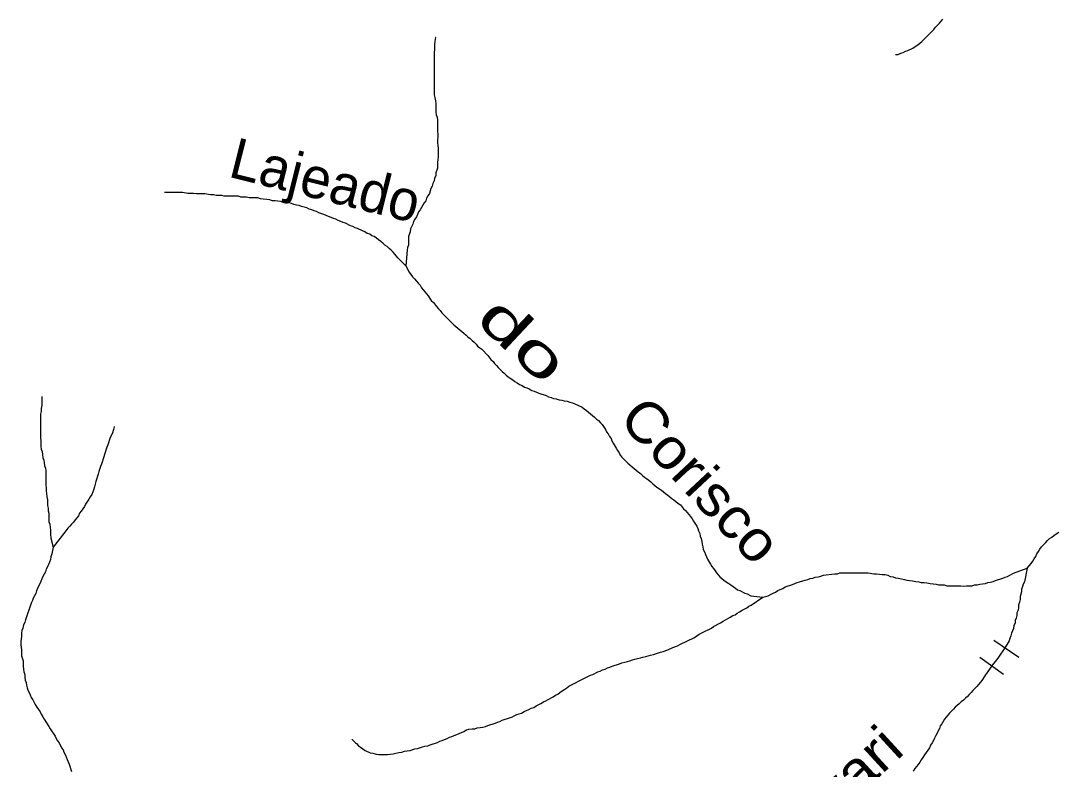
# Model space of a CAD drawing. Extents: x 652.3 to 678, y 7316.9 to 7344.9.
# Drawn here: x 664.661 to 666.71, y 7321.114 to 7322.592 of the extents above; entities that cross this region are included whole.
import ezdxf
from ezdxf.enums import TextEntityAlignment as Align

# ---------------------------------------------------------------- set-up
doc = ezdxf.new("R2010")
doc.units = 0
doc.header["$LTSCALE"] = 0.032
doc.layers.add('14', color=7, linetype='Continuous', lineweight=25)
doc.layers.add('7', color=7, linetype='Continuous', lineweight=25)
doc.layers.add('61', color=7, linetype='Continuous')

msp = doc.modelspace()

# ---------------------------------------------------------------- linework, layer by layer
at = {"layer": '14'}
for p, q in [((666.5828, 7321.3691), (666.6323, 7321.3352)), ((666.5551, 7321.3354), (666.602, 7321.3016))]:
    msp.add_line(p, q, dxfattribs=at)
at = {"layer": '7'}
for points in [[(666.3882, 7322.5258), (666.3941, 7322.5258), (666.3989, 7322.5282), (666.4037, 7322.5298), (666.4085, 7322.5322), (666.4132, 7322.5338), (666.4228, 7322.5385), (666.4276, 7322.5417), (666.4323, 7322.5449), (666.4363, 7322.5481), (666.4403, 7322.5513), (666.4522, 7322.5632), (666.4562, 7322.5672), (666.4642, 7322.5751), (666.4673, 7322.5799), (666.4753, 7322.5879), (666.4817, 7322.5958)], [(665.4805, 7322.5595), (665.4804, 7322.5591), (665.4791, 7322.5513), (665.4783, 7322.5465), (665.4783, 7322.5354), (665.4775, 7322.5298), (665.4775, 7322.4462), (665.4791, 7322.4407), (665.4799, 7322.4343), (665.4807, 7322.4287), (665.4807, 7322.412), (665.4815, 7322.4065), (665.4831, 7322.4017), (665.4839, 7322.3961), (665.4839, 7322.3738), (665.4847, 7322.3683), (665.4847, 7322.3627), (665.4839, 7322.3571), (665.4839, 7322.3516), (665.4847, 7322.346), (665.4855, 7322.3404), (665.4855, 7322.3237), (665.4847, 7322.3181), (665.4839, 7322.3126), (665.4839, 7322.3014), (665.4807, 7322.2919), (665.4807, 7322.2863), (665.4783, 7322.2815), (665.4775, 7322.276), (665.4751, 7322.2712), (665.4735, 7322.2656), (665.4711, 7322.2608), (665.468, 7322.2513), (665.4648, 7322.2465), (665.4624, 7322.2417), (665.4608, 7322.237), (665.4576, 7322.233), (665.4528, 7322.2234), (665.4497, 7322.2187), (665.4465, 7322.2147), (665.4449, 7322.2099), (665.4425, 7322.2051), (665.4393, 7322.2004), (665.4369, 7322.1956), (665.4353, 7322.1908), (665.4306, 7322.1813), (665.4298, 7322.1757), (665.4266, 7322.1662), (665.4266, 7322.1494), (665.425, 7322.1447), (665.4242, 7322.1391), (665.4218, 7322.1081)], [(665.4218, 7322.1081), (665.4059, 7322.124), (665.3995, 7322.1311), (665.3963, 7322.1351), (665.3924, 7322.1391), (665.3884, 7322.1423), (665.3844, 7322.1463), (665.3804, 7322.1494), (665.3765, 7322.1526), (665.3725, 7322.1566), (665.3677, 7322.1598), (665.3637, 7322.163), (665.3589, 7322.1662), (665.3542, 7322.1677), (665.3502, 7322.1709), (665.3454, 7322.1725), (665.3406, 7322.1757), (665.3359, 7322.1773), (665.3263, 7322.1821), (665.3215, 7322.1837), (665.3168, 7322.186), (665.312, 7322.1876), (665.3025, 7322.1924), (665.2977, 7322.194), (665.2929, 7322.1956), (665.2881, 7322.198), (665.2834, 7322.2004), (665.2786, 7322.202), (665.2738, 7322.2036), (665.269, 7322.2059), (665.2643, 7322.2075), (665.2595, 7322.2099), (665.2499, 7322.2131), (665.2452, 7322.2155), (665.2404, 7322.2171), (665.2356, 7322.2187), (665.2308, 7322.2203), (665.2261, 7322.2227), (665.2205, 7322.2242), (665.2157, 7322.2258), (665.2109, 7322.2274), (665.2054, 7322.2282), (665.2006, 7322.2298), (665.1958, 7322.2314), (665.1911, 7322.233), (665.1855, 7322.233), (665.1807, 7322.2346), (665.1743, 7322.2354), (665.1688, 7322.2362), (665.1632, 7322.237), (665.1576, 7322.237), (665.1529, 7322.2386), (665.1473, 7322.2394), (665.1401, 7322.2402), (665.1346, 7322.241), (665.129, 7322.2425), (665.1123, 7322.2425), (665.1067, 7322.2441), (665.0956, 7322.2441), (665.0908, 7322.2457), (665.0629, 7322.2457), (665.0582, 7322.2473), (665.047, 7322.2473), (665.0415, 7322.2489), (665.0359, 7322.2489), (665.0248, 7322.2505), (665.008, 7322.2505), (665.0025, 7322.2513), (664.9913, 7322.2513), (664.9802, 7322.2529), (664.9448, 7322.2529)], [(665.4218, 7322.1081), (665.4282, 7322.0961), (665.4314, 7322.0914), (665.4345, 7322.0866), (665.4385, 7322.0826), (665.4425, 7322.0778), (665.4457, 7322.0739), (665.4497, 7322.0699), (665.4528, 7322.0651), (665.4656, 7322.0492), (665.4719, 7322.0396), (665.4759, 7322.0357), (665.4823, 7322.0277), (665.4863, 7322.0237), (665.4894, 7322.0198), (665.4926, 7322.0158), (665.5165, 7321.9919), (665.5205, 7321.9887), (665.5244, 7321.9855), (665.5284, 7321.9816), (665.5324, 7321.9784), (665.5364, 7321.9752), (665.5404, 7321.9712), (665.5443, 7321.968), (665.5483, 7321.9648), (665.5523, 7321.9609), (665.5563, 7321.9577), (665.5603, 7321.9537), (665.5634, 7321.9497), (665.5674, 7321.9465), (665.5714, 7321.9434), (665.5833, 7321.9314), (665.5897, 7321.9235), (665.5937, 7321.9195), (665.5969, 7321.9155), (665.6008, 7321.9115), (665.604, 7321.9076), (665.612, 7321.8996), (665.616, 7321.8964), (665.6199, 7321.8924), (665.6239, 7321.8893), (665.6279, 7321.8861), (665.6327, 7321.8829), (665.6366, 7321.8797), (665.6414, 7321.8773), (665.6462, 7321.8741), (665.651, 7321.8718), (665.6557, 7321.8686), (665.6605, 7321.867), (665.6653, 7321.8654), (665.6701, 7321.8622), (665.6748, 7321.8606), (665.6796, 7321.859), (665.6844, 7321.8566)], [(664.7025, 7321.8499), (664.7025, 7321.8328), (664.7017, 7321.8264), (664.7017, 7321.8208), (664.7001, 7321.8153), (664.7001, 7321.7683), (664.7009, 7321.7627), (664.7009, 7321.7516), (664.7017, 7321.746), (664.7033, 7321.7413), (664.7041, 7321.7357), (664.7049, 7321.7293), (664.7065, 7321.7246), (664.7073, 7321.719), (664.7081, 7321.7134), (664.7097, 7321.7086), (664.7105, 7321.7031), (664.7105, 7321.6752), (664.7113, 7321.6696), (664.7113, 7321.6641), (664.7121, 7321.6585), (664.7128, 7321.6521), (664.7136, 7321.6458), (664.7136, 7321.6346), (664.7152, 7321.6299), (664.7152, 7321.6243), (664.7168, 7321.6195), (664.7168, 7321.6028), (664.7184, 7321.598), (664.7192, 7321.5917), (664.72, 7321.5861), (664.72, 7321.5781), (664.7208, 7321.5702), (664.7248, 7321.5527)], [(665.6844, 7321.8566), (665.6987, 7321.8519), (665.7035, 7321.8495), (665.7083, 7321.8479), (665.713, 7321.8463), (665.7186, 7321.8455), (665.7242, 7321.8439), (665.7297, 7321.8431), (665.7345, 7321.8415), (665.7401, 7321.8407), (665.7457, 7321.8391), (665.7504, 7321.8375), (665.7552, 7321.8359), (665.7695, 7321.8288), (665.7735, 7321.8256), (665.7783, 7321.8224), (665.7823, 7321.8192), (665.7862, 7321.8161), (665.7902, 7321.8129), (665.7942, 7321.8097), (665.7982, 7321.8057), (665.8021, 7321.8025), (665.8061, 7321.7985), (665.8093, 7321.7946), (665.8157, 7321.785), (665.8181, 7321.7802), (665.8212, 7321.7763), (665.8236, 7321.7715), (665.8268, 7321.7675), (665.8284, 7321.7627), (665.8308, 7321.758), (665.8372, 7321.7484), (665.8395, 7321.7436), (665.8427, 7321.7389), (665.8451, 7321.7341), (665.8483, 7321.7301), (665.8602, 7321.7182), (665.8642, 7321.715), (665.8682, 7321.711), (665.8722, 7321.7078), (665.8761, 7321.7047), (665.8801, 7321.7015), (665.8849, 7321.6983), (665.8889, 7321.6943), (665.8929, 7321.6911), (665.8968, 7321.6879), (665.9016, 7321.6848), (665.9056, 7321.6816), (665.9096, 7321.6776), (665.9135, 7321.6744), (665.9175, 7321.6712), (665.9223, 7321.6681), (665.9263, 7321.6649), (665.9303, 7321.6617), (665.9342, 7321.6585), (665.939, 7321.6553), (665.943, 7321.6521), (665.947, 7321.649), (665.9509, 7321.6458), (665.9549, 7321.6426), (665.9589, 7321.6394), (665.9637, 7321.6362), (665.97, 7321.6283), (665.974, 7321.6251), (665.9836, 7321.6132), (665.9867, 7321.6084), (665.9899, 7321.6036), (665.9963, 7321.5941), (665.9979, 7321.5893), (665.9995, 7321.5845), (666.0019, 7321.5797), (666.0027, 7321.5742), (666.005, 7321.5694), (666.0058, 7321.5638), (666.0066, 7321.5583), (666.0082, 7321.5535), (666.009, 7321.5479), (666.0114, 7321.5431), (666.013, 7321.5384), (666.0154, 7321.5336), (666.017, 7321.5288), (666.0233, 7321.5193), (666.0257, 7321.5145), (666.0289, 7321.5105), (666.0321, 7321.5057), (666.0353, 7321.5018), (666.0385, 7321.4978), (666.0416, 7321.4938), (666.0456, 7321.4906), (666.0496, 7321.4874), (666.0544, 7321.4843), (666.0592, 7321.4811), (666.0631, 7321.4779), (666.0679, 7321.4747), (666.0727, 7321.4715), (666.0767, 7321.4683), (666.0814, 7321.4667), (666.091, 7321.462), (666.0958, 7321.4604), (666.1029, 7321.4564), (666.1268, 7321.454)], [(664.8461, 7321.7908), (664.8459, 7321.7904), (664.8449, 7321.7874), (664.8441, 7321.785), (664.8425, 7321.7787), (664.8402, 7321.7739), (664.8378, 7321.7691), (664.833, 7321.7548), (664.8314, 7321.75), (664.8266, 7321.7357), (664.825, 7321.7309), (664.8203, 7321.7166), (664.8187, 7321.7118), (664.8155, 7321.7023), (664.8139, 7321.6967), (664.8091, 7321.6824), (664.8083, 7321.6768), (664.8067, 7321.672), (664.8051, 7321.6673), (664.8036, 7321.6617), (664.8012, 7321.6569), (664.798, 7321.6521), (664.7956, 7321.6474), (664.7892, 7321.6378), (664.7868, 7321.633), (664.7805, 7321.6235), (664.7773, 7321.6195), (664.7749, 7321.6147), (664.7685, 7321.6068), (664.7654, 7321.602), (664.7614, 7321.598), (664.7582, 7321.5941), (664.7542, 7321.5901), (664.7479, 7321.5821), (664.7248, 7321.5527)], [(666.6488, 7321.5113), (666.6567, 7321.5201), (666.6599, 7321.5248), (666.6623, 7321.5296), (666.6655, 7321.5344), (666.6679, 7321.5392), (666.671, 7321.5439), (666.6734, 7321.5487), (666.6766, 7321.5535), (666.6846, 7321.5614), (666.6885, 7321.5654), (666.6925, 7321.5694), (666.6973, 7321.5726), (666.7013, 7321.5758), (666.706, 7321.5789), (666.7108, 7321.5821)], [(664.7248, 7321.5527), (664.7224, 7321.5392), (664.7208, 7321.5336), (664.72, 7321.528), (664.7176, 7321.5232), (664.716, 7321.5185), (664.7136, 7321.5137), (664.7113, 7321.5089), (664.7097, 7321.5041)], [(664.7097, 7321.5041), (664.7073, 7321.4994), (664.7049, 7321.4946), (664.7025, 7321.4898), (664.7009, 7321.485), (664.6985, 7321.4803), (664.6961, 7321.4755), (664.6945, 7321.4707), (664.6922, 7321.466), (664.6906, 7321.4612), (664.6858, 7321.4516), (664.6842, 7321.4469), (664.6818, 7321.4421), (664.677, 7321.4278), (664.6754, 7321.423), (664.6707, 7321.4087), (664.6691, 7321.4039), (664.6667, 7321.3991), (664.6651, 7321.3927), (664.6635, 7321.388), (664.6627, 7321.3824), (664.6627, 7321.3768), (664.6611, 7321.3657), (664.6611, 7321.3601), (664.6627, 7321.349), (664.6627, 7321.3378), (664.6659, 7321.3283), (664.6659, 7321.3172), (664.6667, 7321.3116), (664.6675, 7321.306), (664.6691, 7321.3012), (664.6691, 7321.2957), (664.6699, 7321.2901), (664.6715, 7321.2853), (664.6723, 7321.2798), (664.6739, 7321.275), (664.6754, 7321.2702), (664.6778, 7321.2654), (664.6794, 7321.2607), (664.6818, 7321.2559), (664.685, 7321.2511), (664.6898, 7321.2416), (664.693, 7321.2368), (664.6961, 7321.232), (664.6993, 7321.2272), (664.7017, 7321.2225), (664.7049, 7321.2177), (664.7073, 7321.2129), (664.7168, 7321.1986), (664.7192, 7321.1938), (664.7288, 7321.1795), (664.7311, 7321.1747), (664.7335, 7321.17), (664.7367, 7321.166), (664.7415, 7321.1564), (664.7447, 7321.1525), (664.7463, 7321.1477), (664.7487, 7321.1429), (664.751, 7321.1381), (664.7526, 7321.1334), (664.755, 7321.1286), (664.7566, 7321.1238), (664.7614, 7321.1095)], [(666.1268, 7321.454), (666.1371, 7321.4564), (666.1419, 7321.4588), (666.1467, 7321.462), (666.1515, 7321.4636), (666.1562, 7321.4667), (666.161, 7321.4691), (666.1658, 7321.4707), (666.1705, 7321.4739), (666.1849, 7321.4787), (666.1896, 7321.4811), (666.1944, 7321.4827), (666.1992, 7321.4843), (666.2103, 7321.4874), (666.2151, 7321.489), (666.2199, 7321.4906), (666.2255, 7321.4914), (666.2302, 7321.493), (666.2358, 7321.4938), (666.2414, 7321.4954), (666.2461, 7321.497), (666.2517, 7321.4978), (666.2628, 7321.4994), (666.2684, 7321.5002), (666.274, 7321.5002), (666.2788, 7321.5018), (666.3345, 7321.5018), (666.3456, 7321.5002), (666.3512, 7321.5002), (666.3567, 7321.4994), (666.3623, 7321.4986), (666.3679, 7321.4986), (666.3734, 7321.497), (666.3782, 7321.4946), (666.3838, 7321.4938), (666.3886, 7321.4922), (666.3941, 7321.4914), (666.4005, 7321.4898), (666.4061, 7321.489), (666.4108, 7321.4874), (666.4164, 7321.4866), (666.422, 7321.4858), (666.4284, 7321.485), (666.4347, 7321.4843), (666.4395, 7321.4827), (666.4451, 7321.4827), (666.4506, 7321.4819), (666.457, 7321.4811), (666.4626, 7321.4803), (666.4689, 7321.4795), (666.4737, 7321.4779), (666.4848, 7321.4779), (666.4896, 7321.4763), (666.5175, 7321.4763), (666.523, 7321.4755), (666.5286, 7321.4763), (666.5397, 7321.4763), (666.5445, 7321.4779), (666.5501, 7321.4779), (666.5549, 7321.4795), (666.5604, 7321.4803), (666.566, 7321.4811), (666.5708, 7321.4827), (666.5763, 7321.4835), (666.5811, 7321.485), (666.5859, 7321.4866), (666.6002, 7321.4914), (666.605, 7321.493), (666.6098, 7321.4946), (666.6145, 7321.497), (666.6217, 7321.501), (666.6488, 7321.5113)], [(666.6488, 7321.5113), (666.6432, 7321.4843), (666.6408, 7321.4795), (666.6392, 7321.4747), (666.6376, 7321.4699), (666.6376, 7321.4644), (666.636, 7321.4596), (666.6344, 7321.4548), (666.6344, 7321.4492), (666.6336, 7321.4437), (666.6313, 7321.4389), (666.6313, 7321.4333), (666.6305, 7321.4278), (666.6281, 7321.423), (666.6281, 7321.4174), (666.6265, 7321.4126), (666.6249, 7321.4079), (666.6249, 7321.4023), (666.6225, 7321.3975), (666.6217, 7321.392), (666.6193, 7321.3872), (666.6177, 7321.3824), (666.6161, 7321.3776), (666.6145, 7321.3721), (666.613, 7321.3673), (666.6058, 7321.3554), (666.5907, 7321.3331), (666.5803, 7321.3203), (666.5652, 7321.2981), (666.5588, 7321.2893)], [(665.4648, 7321.1604), (665.4695, 7321.162), (665.4839, 7321.1668), (665.4886, 7321.1692), (665.4934, 7321.1708), (665.4982, 7321.1723), (665.503, 7321.1747), (665.5077, 7321.1771), (665.5125, 7321.1787), (665.5173, 7321.1803), (665.5221, 7321.1827), (665.5268, 7321.1843), (665.5316, 7321.1867), (665.5364, 7321.1883), (665.5412, 7321.1914), (665.5459, 7321.193), (665.5523, 7321.1938), (665.5579, 7321.1938), (665.5626, 7321.1954), (665.5682, 7321.1962), (665.5738, 7321.197), (665.5786, 7321.1986), (665.5833, 7321.2002), (665.5977, 7321.205), (665.6024, 7321.2066), (665.6072, 7321.2081), (665.612, 7321.2105), (665.6263, 7321.2153), (665.6311, 7321.2169), (665.6358, 7321.2193), (665.6406, 7321.2217), (665.6454, 7321.2233), (665.6502, 7321.2249), (665.6549, 7321.228), (665.6597, 7321.2296), (665.6645, 7321.232), (665.6693, 7321.2344), (665.674, 7321.236), (665.6788, 7321.2392), (665.6884, 7321.244), (665.6931, 7321.2471), (665.6979, 7321.2487), (665.7027, 7321.2519), (665.7122, 7321.2567), (665.717, 7321.2599), (665.7218, 7321.2623), (665.7258, 7321.2654), (665.7305, 7321.2686), (665.7353, 7321.2718), (665.7393, 7321.275), (665.7433, 7321.2782), (665.7576, 7321.2853), (665.7624, 7321.2877), (665.7862, 7321.2997), (665.791, 7321.3012), (665.8006, 7321.306), (665.8053, 7321.3076), (665.8101, 7321.31), (665.8149, 7321.3116), (665.8196, 7321.314), (665.8244, 7321.3156), (665.8292, 7321.3172), (665.8435, 7321.3219), (665.8483, 7321.3243), (665.8539, 7321.3251), (665.8594, 7321.3267), (665.8642, 7321.3283), (665.869, 7321.3299), (665.8738, 7321.3315), (665.8793, 7321.3323), (665.8849, 7321.3339), (665.8897, 7321.3355), (665.8952, 7321.3363), (665.9048, 7321.3394), (665.9104, 7321.3402), (665.9247, 7321.345), (665.9295, 7321.3466), (665.939, 7321.3498), (665.9486, 7321.3546), (665.9581, 7321.3577), (665.9629, 7321.3601), (665.9915, 7321.3744), (665.9963, 7321.3776), (666.0011, 7321.3808), (666.0058, 7321.3832), (666.0249, 7321.3927), (666.0289, 7321.3959), (666.0432, 7321.4031), (666.048, 7321.4063), (666.0528, 7321.4087), (666.0576, 7321.4118), (666.0623, 7321.4142), (666.0671, 7321.4174), (666.0719, 7321.419), (666.0759, 7321.4222), (666.0806, 7321.4246), (666.0854, 7321.4278), (666.095, 7321.4325), (666.0989, 7321.4357), (666.1037, 7321.4381), (666.1268, 7321.454)], [(666.5588, 7321.2893), (666.5557, 7321.2853), (666.5525, 7321.2814), (666.5493, 7321.2774), (666.5453, 7321.2734), (666.5413, 7321.2694), (666.5382, 7321.2654), (666.5342, 7321.2615), (666.531, 7321.2575), (666.527, 7321.2543), (666.523, 7321.2503), (666.5183, 7321.2471), (666.5143, 7321.2432), (666.5103, 7321.24), (666.5063, 7321.2368), (666.5031, 7321.2328), (666.4992, 7321.2288), (666.4952, 7321.2249), (666.492, 7321.2209), (666.4888, 7321.2169), (666.4856, 7321.2129), (666.4825, 7321.2081), (666.4801, 7321.2034), (666.4769, 7321.1994), (666.4753, 7321.1946), (666.4729, 7321.1898), (666.4705, 7321.1851), (666.4681, 7321.1803), (666.4657, 7321.1755), (666.4634, 7321.1708), (666.461, 7321.166), (666.4578, 7321.1612), (666.4554, 7321.1564), (666.4522, 7321.1517), (666.449, 7321.1469), (666.4459, 7321.1421), (666.4427, 7321.1373), (666.4395, 7321.1326), (666.4363, 7321.1278), (666.4331, 7321.123), (666.4299, 7321.119), (666.4268, 7321.1151), (666.4236, 7321.1103)], [(665.3153, 7321.173), (665.3156, 7321.1727), (665.3223, 7321.166), (665.3239, 7321.1644), (665.3279, 7321.1604), (665.3319, 7321.1572), (665.3367, 7321.154), (665.3414, 7321.1509), (665.351, 7321.1461), (665.3566, 7321.1453), (665.3629, 7321.1437), (665.3685, 7321.1429), (665.3852, 7321.1429), (665.3908, 7321.1437), (665.3963, 7321.1445), (665.4019, 7321.1453), (665.4075, 7321.1469), (665.4138, 7321.1477), (665.4186, 7321.1493), (665.4242, 7321.1501), (665.4298, 7321.1509), (665.4393, 7321.154), (665.4449, 7321.1548), (665.4544, 7321.158), (665.4592, 7321.1596), (665.4648, 7321.1604)]]:
    msp.add_lwpolyline(points, dxfattribs=at)

# ---------------------------------------------------------------- texts
at = {"layer": '61'}
msp.add_text('Lajeado', height=0.08, rotation=345.951, dxfattribs=at).set_placement((665.2532, 7322.2388), align=Align.CENTER)
for s, rotation, width, p in [('do', 316.821, 1.6, (665.6259, 7321.9341)), ('Corisco', 313.043, 1.1, (665.975, 7321.6579)), ('Capivari', 42.517, 1.1, (666.2505, 7321.0013))]:
    msp.add_text(s, height=0.08, rotation=rotation, dxfattribs=dict(at, width=width)).set_placement(p, align=Align.CENTER)

doc.saveas('drawing.dxf')
